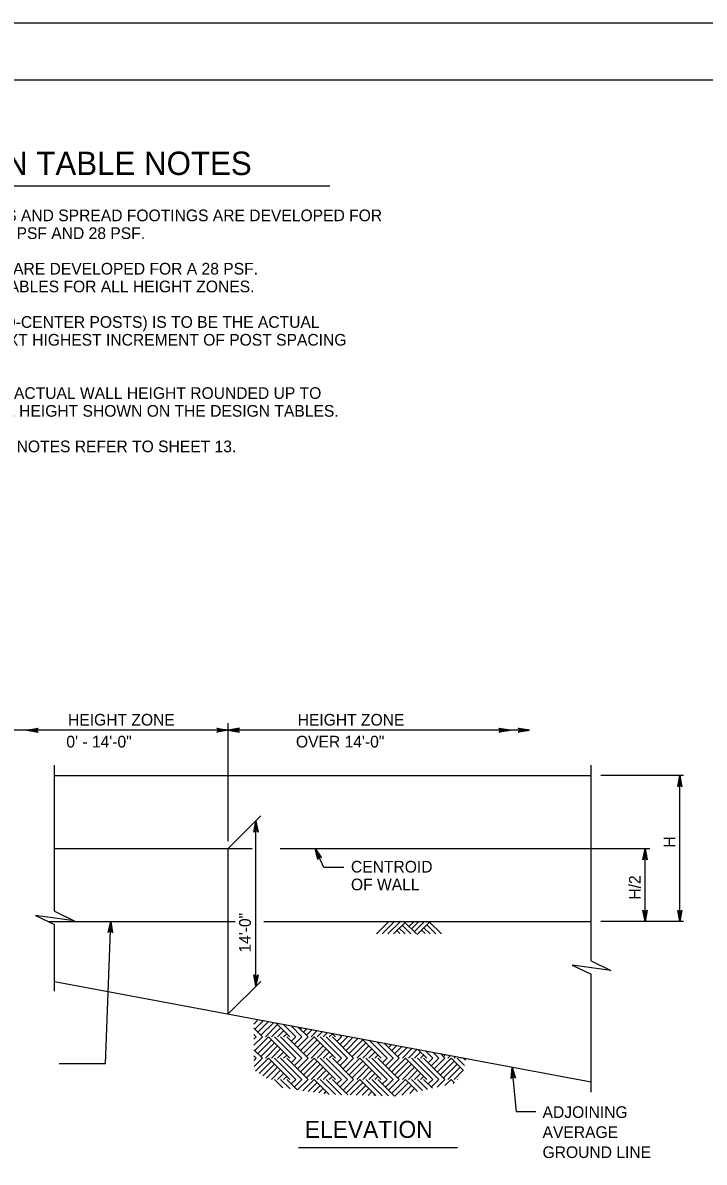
# Model space of a CAD drawing. Extents: x 3475 to 6558, y -3780 to 1166.
# Drawn here: x 4230.4 to 4409.6, y 866.1 to 1165.7 of the extents above; entities that cross this region are included whole.
import ezdxf

# ---------------------------------------------------------------- set-up
doc = ezdxf.new("R2010")
doc.units = 0
for name, color, linetype in [('1', 7, 'Continuous'), ('2', 7, 'Continuous'), ('PLT-BNDY', 7, 'Continuous')]:
    doc.layers.add(name, color=color, linetype=linetype)

msp = doc.modelspace()

# ---------------------------------------------------------------- linework, layer by layer
at = {"layer": '1'}
for p, q in [((4197.8, 1122.78), (4311.11, 1122.78)), ((4284.46, 950.47), (4284.46, 981.52)), ((4363.67, 979.68), (4226.38, 979.68)), ((4238.78, 932.11), (4238.78, 970.51)), ((4238.78, 967.81), (4379.85, 967.81)), ((4379.85, 919.02), (4379.85, 970.51)), ((4404.13, 967.81), (4382.38, 967.81)), ((4403.16, 929.41), (4403.16, 967.81)), ((4284.46, 948.61), (4292.99, 957.14)), ((4291.73, 912.34), (4291.73, 955.88)), ((4238.78, 948.61), (4290.7, 948.61)), ((4284.46, 905.07), (4284.46, 948.61)), ((4298.06, 948.61), (4395.28, 948.61)), ((4309.53, 943.54), (4307.25, 948.61)), ((4394.03, 929.41), (4394.03, 948.61)), ((4314.8, 943.54), (4309.53, 943.54)), ((4237.06, 929.41), (4286.22, 929.41)), ((4252.17, 891.97), (4253.58, 929.41)), ((4293.82, 929.41), (4379.85, 929.41)), ((4323.4, 926.12), (4326.69, 929.41)), ((4324.9, 926.12), (4328.19, 929.41)), ((4326.4, 926.12), (4329.69, 929.41)), ((4327.9, 926.12), (4331.19, 929.41)), ((4333.91, 926.12), (4330.9, 929.13)), ((4333.28, 929.41), (4331.93, 928.07)), ((4334.54, 929.41), (4332.58, 927.45)), ((4336.04, 929.41), (4333.33, 926.7)), ((4337.54, 929.41), (4334.08, 925.95)), ((4340.49, 926.12), (4337.38, 929.24)), ((4404.13, 929.41), (4382.38, 929.41)), ((4238.78, 911.09), (4238.78, 928.61)), ((4329.58, 926.18), (4328.77, 926.99)), ((4330.91, 926.12), (4329.4, 927.63)), ((4332.41, 926.12), (4330.15, 928.38)), ((4336.17, 926.18), (4335.24, 927.11)), ((4337.49, 926.12), (4335.88, 927.74)), ((4338.99, 926.12), (4336.63, 928.49)), ((4379.85, 884.52), (4379.85, 915.52)), ((4238.78, 913.62), (4379.85, 887.22)), ((4284.46, 905.07), (4292.99, 913.6)), ((4291.16, 902.4), (4292.35, 903.59)), ((4291.41, 901.05), (4293.7, 903.34)), ((4292.21, 900.25), (4295.04, 903.09)), ((4293.01, 899.45), (4296.39, 902.83)), ((4294.21, 899.05), (4297.41, 902.25)), ((4300.61, 899.05), (4296.93, 902.74)), ((4302.21, 899.05), (4298.89, 902.37)), ((4303.81, 899.05), (4300.86, 902)), ((4293.41, 899.05), (4291.16, 901.3)), ((4291.81, 899.05), (4291.17, 899.69)), ((4291.18, 898.42), (4291.81, 899.05)), ((4291.19, 896.83), (4293.41, 899.05)), ((4291.41, 895.45), (4295.01, 899.05)), ((4300.61, 893.45), (4295.01, 899.05)), ((4295.81, 899.05), (4298.21, 901.45)), ((4302.21, 893.45), (4296.61, 899.05)), ((4297.41, 899.05), (4299.01, 900.65)), ((4303.81, 893.45), (4298.21, 899.05)), ((4299.01, 899.05), (4299.81, 899.85)), ((4305.41, 893.45), (4299.81, 899.05)), ((4301.01, 897.85), (4302.21, 899.05)), ((4301.81, 897.05), (4303.81, 899.05)), ((4302.61, 896.25), (4305.41, 899.05)), ((4305.41, 899.05), (4302.83, 901.63)), ((4303.41, 901.05), (4303.81, 901.45)), ((4303.41, 895.45), (4307.01, 899.05)), ((4304.21, 900.25), (4305.15, 901.2)), ((4305.01, 899.45), (4306.5, 900.94)), ((4306.21, 899.05), (4307.85, 900.69)), ((4312.61, 893.45), (4307.01, 899.05)), ((4307.81, 899.05), (4309.2, 900.44)), ((4314.21, 893.45), (4308.61, 899.05)), ((4309.41, 899.05), (4310.54, 900.19)), ((4315.81, 893.45), (4310.21, 899.05)), ((4311.01, 899.05), (4311.81, 899.85)), ((4312.61, 899.05), (4311.69, 899.97)), ((4317.41, 893.45), (4311.81, 899.05)), ((4313.01, 897.85), (4314.21, 899.05)), ((4314.21, 899.05), (4313.66, 899.6)), ((4313.81, 897.05), (4315.81, 899.05)), ((4314.61, 896.25), (4317.28, 898.93)), ((4315.81, 899.05), (4315.62, 899.24)), ((4292.21, 894.65), (4295.81, 898.25)), ((4293.01, 893.85), (4296.61, 897.45)), ((4294.21, 893.45), (4297.41, 896.65)), ((4295.81, 893.45), (4298.21, 895.85)), ((4304.21, 894.65), (4307.81, 898.25)), ((4305.01, 893.85), (4308.61, 897.45)), ((4306.21, 893.45), (4309.41, 896.65)), ((4307.81, 893.45), (4310.21, 895.85)), ((4315.41, 895.45), (4318.63, 898.67)), ((4316.21, 894.65), (4319.01, 897.45)), ((4317.01, 893.85), (4319.01, 895.85)), ((4319.01, 897.45), (4319.81, 898.25)), ((4319.01, 895.85), (4320.61, 897.45)), ((4319.01, 894.25), (4321.41, 896.65)), ((4324.61, 893.45), (4319.56, 898.5)), ((4319.81, 893.45), (4322.21, 895.85)), ((4326.21, 893.45), (4321.53, 898.13)), ((4327.81, 893.45), (4323.5, 897.76)), ((4329.41, 893.45), (4325.47, 897.39)), ((4325.81, 897.05), (4326.04, 897.29)), ((4326.61, 896.25), (4327.39, 897.03)), ((4327.41, 895.45), (4328.74, 896.78)), ((4328.21, 894.65), (4330.09, 896.53)), ((4329.01, 893.85), (4331.44, 896.28)), ((4330.21, 893.45), (4332.78, 896.03)), ((4293.41, 893.45), (4291.2, 895.66)), ((4291.81, 893.45), (4291.21, 894.05)), ((4291.22, 892.86), (4291.81, 893.45)), ((4291.23, 891.27), (4293.41, 893.45)), ((4291.6, 890.04), (4295.01, 893.45)), ((4300.61, 887.85), (4295.01, 893.45)), ((4302.21, 887.85), (4296.61, 893.45)), ((4297.41, 893.45), (4299.01, 895.05)), ((4303.81, 887.85), (4298.21, 893.45)), ((4299.01, 893.45), (4299.81, 894.25)), ((4305.41, 887.85), (4299.81, 893.45)), ((4301.01, 892.25), (4302.21, 893.45)), ((4301.81, 891.45), (4303.81, 893.45)), ((4302.61, 890.65), (4305.41, 893.45)), ((4303.41, 889.85), (4307.01, 893.45)), ((4312.61, 887.85), (4307.01, 893.45)), ((4314.21, 887.85), (4308.61, 893.45)), ((4309.41, 893.45), (4311.01, 895.05)), ((4315.81, 887.85), (4310.21, 893.45)), ((4311.01, 893.45), (4311.81, 894.25)), ((4317.41, 887.85), (4311.81, 893.45)), ((4313.01, 892.25), (4314.21, 893.45)), ((4313.81, 891.45), (4315.81, 893.45)), ((4314.61, 890.65), (4317.41, 893.45)), ((4315.41, 889.85), (4319.01, 893.45)), ((4318.21, 893.45), (4319.01, 894.25)), ((4324.61, 887.85), (4319.01, 893.45)), ((4326.21, 887.85), (4320.61, 893.45)), ((4321.41, 893.45), (4323.01, 895.05)), ((4327.81, 887.85), (4322.21, 893.45)), ((4323.01, 893.45), (4323.81, 894.25)), ((4329.41, 887.85), (4323.81, 893.45)), ((4325.01, 892.25), (4326.21, 893.45)), ((4325.81, 891.45), (4327.81, 893.45)), ((4326.61, 890.65), (4329.41, 893.45)), ((4327.41, 889.85), (4331.01, 893.45)), ((4336.61, 887.85), (4331.01, 893.45)), ((4331.81, 893.45), (4334.13, 895.77)), ((4338.21, 887.85), (4332.61, 893.45)), ((4333.41, 893.45), (4335.01, 895.05)), ((4339.81, 887.85), (4334.21, 893.45)), ((4336.61, 893.45), (4334.32, 895.74)), ((4335.01, 893.45), (4335.81, 894.25)), ((4341.41, 887.85), (4335.81, 893.45)), ((4338.21, 893.45), (4336.29, 895.37)), ((4337.01, 892.25), (4338.21, 893.45)), ((4337.81, 891.45), (4339.81, 893.45)), ((4339.81, 893.45), (4338.26, 895)), ((4338.61, 890.65), (4341.41, 893.45)), ((4339.41, 889.85), (4343.01, 893.45)), ((4341.41, 893.45), (4340.23, 894.63)), ((4341.01, 893.85), (4341.54, 894.39)), ((4342.21, 893.45), (4342.89, 894.13)), ((4346.25, 890.21), (4343.01, 893.45)), ((4343.81, 893.45), (4344.24, 893.88)), ((4346.52, 891.54), (4344.61, 893.45)), ((4345.41, 893.45), (4345.59, 893.63)), ((4346.78, 892.88), (4346.21, 893.45)), ((4252.17, 891.97), (4239.95, 891.97)), ((4292.58, 889.42), (4295.81, 892.65)), ((4293.56, 888.8), (4296.61, 891.85)), ((4294.54, 888.18), (4297.41, 891.05)), ((4295.81, 887.85), (4298.21, 890.25)), ((4304.21, 889.05), (4307.81, 892.65)), ((4305.01, 888.25), (4308.61, 891.85)), ((4306.21, 887.85), (4309.41, 891.05)), ((4307.81, 887.85), (4310.21, 890.25)), ((4316.21, 889.05), (4319.01, 891.85)), ((4317.01, 888.25), (4319.01, 890.25)), ((4319.01, 891.85), (4319.81, 892.65)), ((4319.01, 890.25), (4320.61, 891.85)), ((4319.01, 888.65), (4321.41, 891.05)), ((4319.81, 887.85), (4322.21, 890.25)), ((4328.21, 889.05), (4331.81, 892.65)), ((4329.01, 888.25), (4332.61, 891.85)), ((4330.21, 887.85), (4333.41, 891.05)), ((4331.81, 887.85), (4334.21, 890.25)), ((4340.21, 889.05), (4343.81, 892.65)), ((4341.01, 888.25), (4344.61, 891.85)), ((4342.21, 887.85), (4345.41, 891.05)), ((4343.81, 887.85), (4346.21, 890.25)), ((4360.22, 879.32), (4359.08, 891.1)), ((4298.82, 885.64), (4296.61, 887.85)), ((4297.41, 887.85), (4299.01, 889.45)), ((4300.69, 885.38), (4298.21, 887.85)), ((4299.01, 887.85), (4299.81, 888.65)), ((4302.55, 885.11), (4299.81, 887.85)), ((4301.01, 886.65), (4302.21, 887.85)), ((4301.81, 885.85), (4303.81, 887.85)), ((4302.65, 885.09), (4305.41, 887.85)), ((4304.05, 884.89), (4307.01, 887.85)), ((4305.45, 884.69), (4307.81, 887.05)), ((4310.95, 883.91), (4307.01, 887.85)), ((4312.6, 883.86), (4308.61, 887.85)), ((4309.41, 887.85), (4311.01, 889.45)), ((4314.24, 883.82), (4310.21, 887.85)), ((4311.01, 887.85), (4311.81, 888.65)), ((4315.88, 883.78), (4311.81, 887.85)), ((4313.01, 886.65), (4314.21, 887.85)), ((4313.81, 885.85), (4315.81, 887.85)), ((4314.61, 885.05), (4317.41, 887.85)), ((4315.41, 884.25), (4319.01, 887.85)), ((4318.21, 887.85), (4319.01, 888.65)), ((4323.26, 883.6), (4319.01, 887.85)), ((4319.01, 886.25), (4319.81, 887.05)), ((4324.91, 883.56), (4320.61, 887.85)), ((4321.41, 887.85), (4323.01, 889.45)), ((4326.55, 883.51), (4322.21, 887.85)), ((4323.01, 887.85), (4323.81, 888.65)), ((4328.19, 883.47), (4323.81, 887.85)), ((4325.01, 886.65), (4326.21, 887.85)), ((4325.81, 885.85), (4327.81, 887.85)), ((4326.61, 885.05), (4329.41, 887.85)), ((4327.41, 884.25), (4331.01, 887.85)), ((4328.23, 883.47), (4331.81, 887.05)), ((4334.21, 884.65), (4331.01, 887.85)), ((4335.52, 884.94), (4332.61, 887.85)), ((4333.41, 887.85), (4335.01, 889.45)), ((4336.83, 885.23), (4334.21, 887.85)), ((4335.01, 887.85), (4335.81, 888.65)), ((4338.14, 885.52), (4335.81, 887.85)), ((4337.01, 886.65), (4338.21, 887.85)), ((4337.81, 885.85), (4339.81, 887.85)), ((4339.35, 885.79), (4341.41, 887.85)), ((4341.4, 886.24), (4343.01, 887.85)), ((4343.83, 887.03), (4343.01, 887.85)), ((4343.54, 886.79), (4343.81, 887.05)), ((4344.68, 887.78), (4344.61, 887.85)), ((4306.85, 884.49), (4308.61, 886.25)), ((4308.25, 884.29), (4309.41, 885.45)), ((4309.65, 884.09), (4310.21, 884.65)), ((4316.52, 883.76), (4319.01, 886.25)), ((4318.08, 883.73), (4319.01, 884.65)), ((4319.01, 884.65), (4320.61, 886.25)), ((4319.64, 883.69), (4321.41, 885.45)), ((4321.21, 883.65), (4322.21, 884.65)), ((4330.1, 883.74), (4332.61, 886.25)), ((4332.15, 884.19), (4333.41, 885.45)), ((4334.21, 884.65), (4334.21, 884.65)), ((4322.77, 883.61), (4323.01, 883.85)), ((4365.3, 879.32), (4360.22, 879.32)), ((4302.92, 869.97), (4344.73, 869.97))]:
    msp.add_line(p, q, dxfattribs=at)
for points in [[(4231.5, 979.68), (4234.48, 980.24), (4234.37, 980.16), (4234.25, 980.08), (4234.19, 979.98), (4234.13, 979.88), (4234.12, 979.78), (4234.1, 979.68), (4234.12, 979.58), (4234.13, 979.48), (4234.19, 979.38), (4234.25, 979.28), (4234.37, 979.2), (4234.48, 979.12), (4231.5, 979.68), (4234.37, 979.2), (4234.25, 979.28), (4231.5, 979.68), (4234.19, 979.38), (4234.13, 979.48), (4231.5, 979.68), (4234.12, 979.58), (4234.1, 979.68), (4231.5, 979.68), (4234.12, 979.78), (4234.13, 979.88), (4231.5, 979.68), (4234.19, 979.98), (4234.25, 980.08), (4231.5, 979.68), (4234.37, 980.16)], [(4284.46, 979.68), (4281.48, 979.12), (4281.71, 979.28), (4281.83, 979.48), (4281.86, 979.68), (4281.83, 979.88), (4281.71, 980.08), (4281.48, 980.24), (4284.46, 979.68), (4281.71, 980.08), (4281.83, 979.88), (4284.46, 979.68), (4281.86, 979.68), (4281.83, 979.48), (4284.46, 979.68), (4281.71, 979.28)], [(4284.46, 979.68), (4287.44, 979.12), (4287.21, 979.28), (4287.1, 979.48), (4287.06, 979.68), (4287.1, 979.88), (4287.21, 980.08), (4287.44, 980.24), (4284.46, 979.68), (4287.21, 980.08), (4287.1, 979.88), (4284.46, 979.68), (4287.06, 979.68), (4287.1, 979.48), (4284.46, 979.68), (4287.21, 979.28)], [(4358.55, 979.68), (4355.57, 979.12), (4355.68, 979.2), (4355.8, 979.28), (4355.86, 979.38), (4355.91, 979.48), (4355.93, 979.58), (4355.95, 979.68), (4355.93, 979.78), (4355.91, 979.88), (4355.86, 979.98), (4355.8, 980.08), (4355.68, 980.16), (4355.57, 980.24), (4358.55, 979.68), (4355.68, 980.16), (4355.8, 980.08), (4358.55, 979.68), (4355.86, 979.98), (4355.91, 979.88), (4358.55, 979.68), (4355.93, 979.78), (4355.95, 979.68), (4358.55, 979.68), (4355.93, 979.58), (4355.91, 979.48), (4358.55, 979.68), (4355.86, 979.38), (4355.8, 979.28), (4358.55, 979.68), (4355.68, 979.2)], [(4363.67, 979.68), (4360.69, 979.12), (4360.8, 979.2), (4360.92, 979.28), (4360.98, 979.38), (4361.03, 979.48), (4361.05, 979.58), (4361.07, 979.68), (4361.05, 979.78), (4361.03, 979.88), (4360.98, 979.98), (4360.92, 980.08), (4360.8, 980.16), (4360.69, 980.24), (4363.67, 979.68), (4360.8, 980.16), (4360.92, 980.08), (4363.67, 979.68), (4360.98, 979.98), (4361.03, 979.88), (4363.67, 979.68), (4361.05, 979.78), (4361.07, 979.68), (4363.67, 979.68), (4361.05, 979.58), (4361.03, 979.48), (4363.67, 979.68), (4360.98, 979.38), (4360.92, 979.28), (4363.67, 979.68), (4360.8, 979.2)], [(4403.16, 967.81), (4403.72, 964.83), (4403.56, 965.06), (4403.36, 965.17), (4403.16, 965.21), (4402.96, 965.17), (4402.76, 965.06), (4402.6, 964.83), (4403.16, 967.81), (4402.76, 965.06), (4402.96, 965.17), (4403.16, 967.81), (4403.16, 965.21), (4403.36, 965.17), (4403.16, 967.81), (4403.56, 965.06)], [(4291.73, 955.88), (4292.29, 952.9), (4292.13, 953.13), (4291.93, 953.24), (4291.73, 953.28), (4291.53, 953.24), (4291.33, 953.13), (4291.17, 952.9), (4291.73, 955.88), (4291.33, 953.13), (4291.53, 953.24), (4291.73, 955.88), (4291.73, 953.28), (4291.93, 953.24), (4291.73, 955.88), (4292.13, 953.13)], [(4307.25, 948.61), (4308.98, 946.12), (4308.75, 946.26), (4308.51, 946.29), (4308.32, 946.24), (4308.15, 946.12), (4308.02, 945.93), (4307.96, 945.66), (4307.25, 948.61), (4308.02, 945.93), (4308.15, 946.12), (4307.25, 948.61), (4308.32, 946.24), (4308.51, 946.29), (4307.25, 948.61), (4308.75, 946.26)], [(4394.03, 948.61), (4394.59, 945.63), (4394.43, 945.86), (4394.23, 945.97), (4394.03, 946.01), (4393.83, 945.97), (4393.63, 945.86), (4393.47, 945.63), (4394.03, 948.61), (4393.63, 945.86), (4393.83, 945.97), (4394.03, 948.61), (4394.03, 946.01), (4394.23, 945.97), (4394.03, 948.61), (4394.43, 945.86)], [(4238.78, 932.11), (4243.96, 929.57), (4233.81, 930.95), (4238.78, 928.59)], [(4394.03, 929.41), (4393.47, 932.39), (4393.63, 932.16), (4393.83, 932.04), (4394.03, 932.01), (4394.23, 932.04), (4394.43, 932.16), (4394.59, 932.39), (4394.03, 929.41), (4394.43, 932.16), (4394.23, 932.04), (4394.03, 929.41), (4394.03, 932.01), (4393.83, 932.04), (4394.03, 929.41), (4393.63, 932.16)], [(4403.16, 929.41), (4402.6, 932.39), (4402.76, 932.16), (4402.96, 932.04), (4403.16, 932.01), (4403.36, 932.04), (4403.56, 932.16), (4403.72, 932.39), (4403.16, 929.41), (4403.56, 932.16), (4403.36, 932.04), (4403.16, 929.41), (4403.16, 932.01), (4402.96, 932.04), (4403.16, 929.41), (4402.76, 932.16)], [(4253.58, 929.41), (4254.03, 926.41), (4253.95, 926.53), (4253.87, 926.64), (4253.78, 926.71), (4253.68, 926.77), (4253.58, 926.79), (4253.48, 926.81), (4253.38, 926.8), (4253.28, 926.78), (4253.18, 926.73), (4253.08, 926.67), (4252.99, 926.56), (4252.91, 926.45), (4253.58, 929.41), (4252.99, 926.56), (4253.08, 926.67), (4253.58, 929.41), (4253.18, 926.73), (4253.28, 926.78), (4253.58, 929.41), (4253.38, 926.8), (4253.48, 926.81), (4253.58, 929.41), (4253.58, 926.79), (4253.68, 926.77), (4253.58, 929.41), (4253.78, 926.71), (4253.87, 926.64), (4253.58, 929.41), (4253.95, 926.53)], [(4379.85, 919.02), (4385.04, 916.48), (4374.89, 917.86), (4379.85, 915.5)], [(4291.73, 912.34), (4291.17, 915.32), (4291.33, 915.09), (4291.53, 914.97), (4291.73, 914.94), (4291.93, 914.97), (4292.13, 915.09), (4292.29, 915.32), (4291.73, 912.34), (4292.13, 915.09), (4291.93, 914.97), (4291.73, 912.34), (4291.73, 914.94), (4291.53, 914.97), (4291.73, 912.34), (4291.33, 915.09)], [(4359.08, 891.1), (4359.92, 888.19), (4359.83, 888.3), (4359.74, 888.4), (4359.64, 888.45), (4359.53, 888.5), (4359.43, 888.51), (4359.33, 888.52), (4359.23, 888.49), (4359.13, 888.46), (4359.04, 888.39), (4358.95, 888.33), (4358.88, 888.2), (4358.81, 888.08), (4359.08, 891.1), (4358.88, 888.2), (4358.95, 888.33), (4359.08, 891.1), (4359.04, 888.39), (4359.13, 888.46), (4359.08, 891.1), (4359.23, 888.49), (4359.33, 888.52), (4359.08, 891.1), (4359.43, 888.51), (4359.53, 888.5), (4359.08, 891.1), (4359.64, 888.45), (4359.74, 888.4), (4359.08, 891.1), (4359.83, 888.3)]]:
    msp.add_lwpolyline(points, dxfattribs=at)
at = {"layer": '2'}
msp.add_line((3801.34, 1150.69), (4587.34, 1150.69), dxfattribs=at)
at = {"layer": 'PLT-BNDY'}
msp.add_lwpolyline([(3761.34, 1165.69), (4602.34, 1165.69), (4602.34, 571.69), (3761.34, 571.69)], close=True, dxfattribs=at)

# ---------------------------------------------------------------- texts
at = {"layer": '1'}
for s, height, p in [('DESIGN TABLE NOTES', 6.1441, (4200.21, 1125.67)), ('1. DESIGN TABLES SHOWN FOR THE POSTS AND SPREAD FOOTINGS ARE DEVELOPED FOR', 3.072, (4140.46, 1113.51)), ('   TWO SEPARATE WIND PRESSURES OF 20 PSF AND 28 PSF.', 3.072, (4140.46, 1108.84)), ('2. DESIGN TABLES SHOWN FOR CAISSONS ARE DEVELOPED FOR A 28 PSF.', 3.072, (4140.46, 1099.49)), ('   USE THE INFORMATION SHOWN IN THE TABLES FOR ALL HEIGHT ZONES.', 3.072, (4140.46, 1094.82)), ('3. THE DESIGN POST SPACING (CENTER-TO-CENTER POSTS) IS TO BE THE ACTUAL ', 3.072, (4140.46, 1085.48)), ('   POST SPACING ROUNDED UP TO THE NEXT HIGHEST INCREMENT OF POST SPACING', 3.072, (4140.46, 1080.8)), ('4. THE DESIGN WALL HEIGHT IS TO BE THE ACTUAL WALL HEIGHT ROUNDED UP TO', 3.072, (4140.46, 1066.79)), ('   THE NEXT HIGHEST INCREMENT OF WALL HEIGHT SHOWN ON THE DESIGN TABLES.', 3.072, (4140.46, 1062.11)), ('5. FOR CORNER/ANGLED STEEL PIPE POST NOTES REFER TO SHEET 13. ', 3.072, (4140.46, 1052.77)), ('HEIGHT ZONE', 3.072, (4242.32, 980.89)), ('HEIGHT ZONE', 3.072, (4302.68, 980.89)), ('0\' - 14\'-0"', 3.072, (4241.88, 975.13)), ('OVER 14\'-0"', 3.072, (4302.24, 975.13)), ('CENTROID', 3.072, (4316.7, 942.25)), ('OF WALL', 3.072, (4316.7, 937.58)), ('ADJOINING', 3.072, (4367.07, 877.72)), ('ELEVATION', 4.477, (4304.57, 872.48)), ('AVERAGE', 3.072, (4367.07, 872.45)), ('GROUND LINE', 3.072, (4367.07, 867.18))]:
    msp.add_text(s, height=height, dxfattribs=at).set_placement(p)
for s, height, p in [('H', 3.07, (4401.97, 948.79)), ('H/2', 3.072, (4392.87, 935.12)), ('14\'-0"', 3.072, (4290.37, 921.19))]:
    msp.add_text(s, height=height, rotation=90, dxfattribs=at).set_placement(p)

doc.saveas('drawing.dxf')
